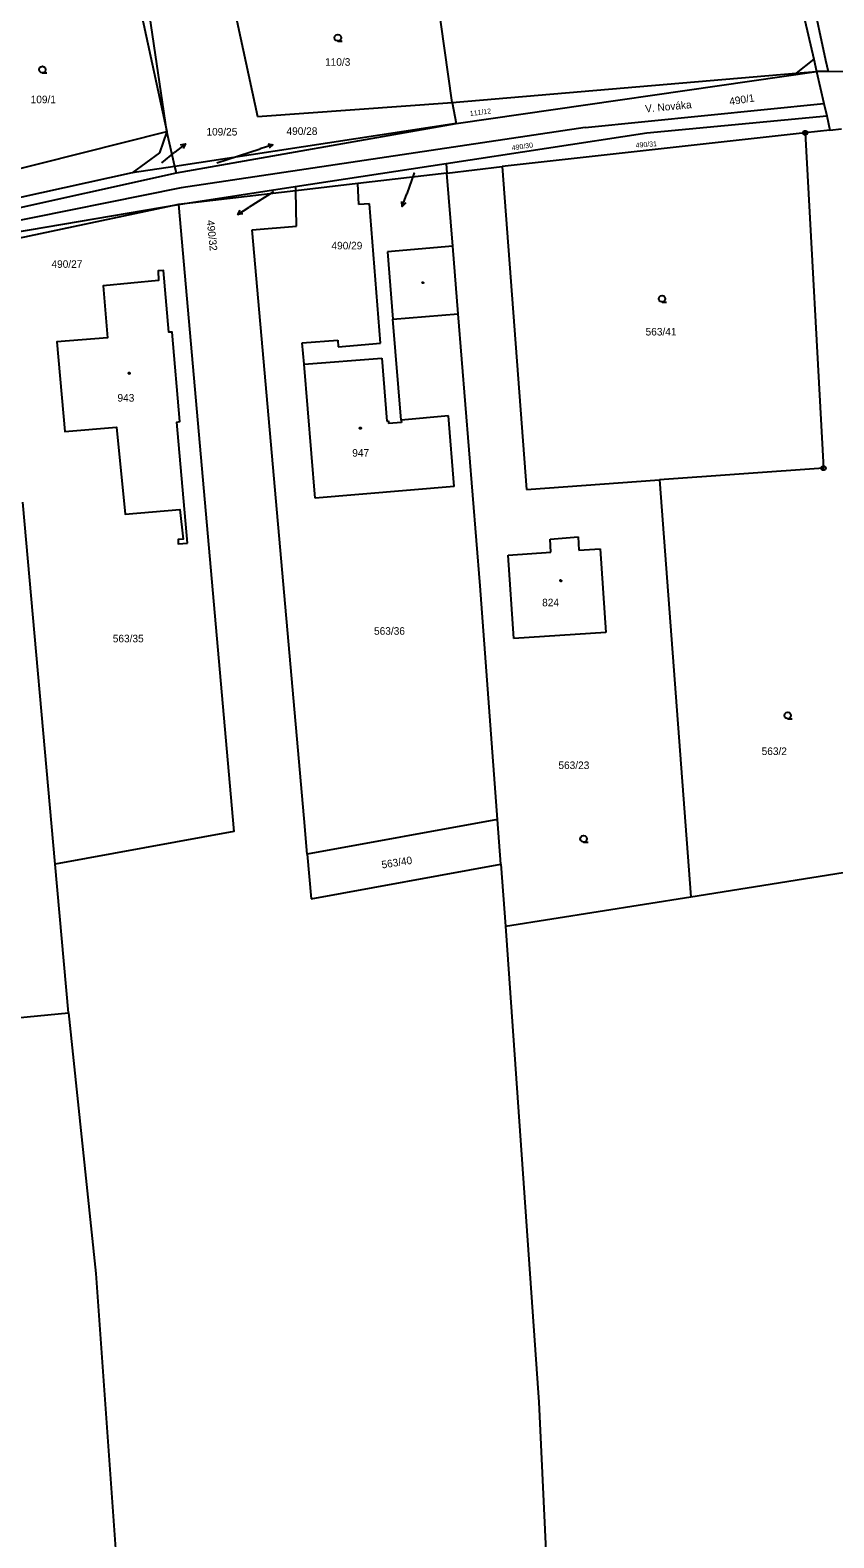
# Model space of a CAD drawing. Extents: x -757994 to -755874, y -1047691 to -1046119.
# Drawn here: x -756494 to -756403.6, y -1047340 to -1047170.3 of the extents above; entities that cross this region are included whole.
import ezdxf

# ---------------------------------------------------------------- set-up
doc = ezdxf.new("R2010")
doc.units = 0
doc.layers.add('katastrální mapa', color=7, linetype='Continuous')

msp = doc.modelspace()

# ---------------------------------------------------------------- linework, layer by layer
at = {"layer": 'katastrální mapa'}
for p, q in [((-756421.74, -1047093.61), (-756404.48, -1047173.68)), ((-756478.61, -1047181.72), (-756483.58, -1047148.25)), ((-756446.49, -1047178.44), (-756449.5, -1047157.11)), ((-756408.78, -1047160.95), (-756405.8, -1047173.57)), ((-756471.97, -1047163.57), (-756468.42, -1047180.02)), ((-756482.25, -1047165), (-756478.61, -1047181.72)), ((-756405.8, -1047173.57), (-756407.81, -1047175.15)), ((-756405.8, -1047173.57), (-756405.49, -1047174.95)), ((-756404.48, -1047173.68), (-756404.2, -1047174.96)), ((-756446.49, -1047178.44), (-756407.81, -1047175.15)), ((-756446.07, -1047180.81), (-756405.49, -1047174.95)), ((-756407.81, -1047175.15), (-756405.49, -1047174.95)), ((-756404.2, -1047174.96), (-756405.49, -1047174.95)), ((-756405.49, -1047174.95), (-756404.67, -1047178.57)), ((-756397.11, -1047175.01), (-756404.2, -1047174.96)), ((-756468.42, -1047180.02), (-756446.49, -1047178.44)), ((-756446.49, -1047178.44), (-756446.07, -1047180.81)), ((-756431.54, -1047181.25), (-756404.67, -1047178.57)), ((-756404.67, -1047178.57), (-756404.36, -1047179.96)), ((-756424.59, -1047181.87), (-756404.36, -1047179.96)), ((-756404.36, -1047179.96), (-756403.99, -1047181.57)), ((-756503.24, -1047187.93), (-756478.61, -1047181.72)), ((-756478.61, -1047181.72), (-756479.44, -1047184.1)), ((-756477.7, -1047185.65), (-756478.61, -1047181.72)), ((-756446.07, -1047180.81), (-756477.7, -1047185.65)), ((-756477.54, -1047186.35), (-756446.07, -1047180.81)), ((-756431.54, -1047181.25), (-756477.02, -1047188.04)), ((-756447.19, -1047185.32), (-756424.59, -1047181.87)), ((-756406.78, -1047181.88), (-756440.87, -1047185.66)), ((-756406.84, -1047181.88), (-756406.72, -1047181.88)), ((-756403.99, -1047181.57), (-756406.78, -1047181.88)), ((-756406.78, -1047181.88), (-756404.71, -1047219.6)), ((-756403.99, -1047181.57), (-756402.69, -1047181.43)), ((-756479.44, -1047184.1), (-756482.5, -1047186.38)), ((-756479.18, -1047185.24), (-756477.7, -1047184.05)), ((-756476.53, -1047183.11), (-756477.7, -1047184.05)), ((-756472.98, -1047185.23), (-756468.12, -1047183.66)), ((-756466.69, -1047183.2), (-756468.12, -1047183.66)), ((-756477.7, -1047185.65), (-756482.5, -1047186.38)), ((-756477.54, -1047186.35), (-756477.7, -1047185.65)), ((-756464.18, -1047187.91), (-756447.19, -1047185.32)), ((-756447.19, -1047185.32), (-756447.1, -1047186.39)), ((-756447.1, -1047186.39), (-756440.87, -1047185.66)), ((-756440.87, -1047185.66), (-756438.15, -1047221.99)), ((-756504.27, -1047192.28), (-756477.54, -1047186.35)), ((-756482.5, -1047186.38), (-756499.54, -1047190.11)), ((-756447.1, -1047186.39), (-756457.13, -1047187.56)), ((-756450.79, -1047186.36), (-756451.62, -1047188.73)), ((-756446.43, -1047194.63), (-756447.1, -1047186.39)), ((-756477.02, -1047188.04), (-756501.12, -1047192.94)), ((-756477.31, -1047189.92), (-756464.18, -1047187.91)), ((-756464.1, -1047188.38), (-756477.31, -1047189.92)), ((-756466.61, -1047188.49), (-756469.37, -1047190.25)), ((-756464.18, -1047187.91), (-756464.1, -1047188.38)), ((-756457.13, -1047187.56), (-756464.1, -1047188.38)), ((-756464.01, -1047192.36), (-756464.1, -1047188.38)), ((-756457, -1047189.94), (-756457.13, -1047187.56)), ((-756452.12, -1047190.15), (-756451.62, -1047188.73)), ((-756500.26, -1047193.84), (-756477.31, -1047189.92)), ((-756477.31, -1047189.92), (-756500.09, -1047194.78)), ((-756470.64, -1047191.05), (-756469.37, -1047190.25)), ((-756455.82, -1047189.85), (-756457, -1047189.94)), ((-756454.56, -1047205.55), (-756455.82, -1047189.85)), ((-756469.03, -1047192.79), (-756464.01, -1047192.36)), ((-756463.18, -1047259.03), (-756469.03, -1047192.79)), ((-756446.43, -1047194.63), (-756453.79, -1047195.24)), ((-756453.79, -1047195.24), (-756453.17, -1047202.84)), ((-756445.82, -1047202.23), (-756446.43, -1047194.63)), ((-756453.17, -1047202.84), (-756445.82, -1047202.23)), ((-756443.34, -1047232.83), (-756445.82, -1047202.23)), ((-756452.24, -1047214.18), (-756453.17, -1047202.84)), ((-756463.38, -1047205.5), (-756459.37, -1047205.18)), ((-756463.16, -1047207.9), (-756463.38, -1047205.5)), ((-756459.37, -1047205.18), (-756459.32, -1047205.93)), ((-756459.32, -1047205.93), (-756454.56, -1047205.55)), ((-756463.16, -1047207.9), (-756454.43, -1047207.21)), ((-756461.92, -1047222.99), (-756463.16, -1047207.9)), ((-756454.43, -1047207.21), (-756453.87, -1047214.31)), ((-756453.87, -1047214.31), (-756453.69, -1047214.29)), ((-756453.69, -1047214.29), (-756453.67, -1047214.56)), ((-756452.22, -1047214.47), (-756453.67, -1047214.56)), ((-756446.91, -1047213.72), (-756452.24, -1047214.18)), ((-756452.24, -1047214.18), (-756452.22, -1047214.47)), ((-756446.3, -1047221.67), (-756446.91, -1047213.72)), ((-756404.71, -1047219.6), (-756423.18, -1047220.92)), ((-756404.77, -1047219.6), (-756404.65, -1047219.6)), ((-756438.15, -1047221.99), (-756423.18, -1047220.92)), ((-756423.18, -1047220.92), (-756419.64, -1047267.82)), ((-756446.3, -1047221.67), (-756461.92, -1047222.99)), ((-756491.19, -1047264.16), (-756494.84, -1047223.43)), ((-756435.49, -1047227.58), (-756432.33, -1047227.34)), ((-756435.39, -1047229.06), (-756435.49, -1047227.58)), ((-756432.33, -1047227.34), (-756432.24, -1047228.84)), ((-756440.19, -1047229.39), (-756435.39, -1047229.06)), ((-756439.55, -1047238.78), (-756440.19, -1047229.39)), ((-756432.24, -1047228.84), (-756429.86, -1047228.67)), ((-756429.86, -1047228.67), (-756429.21, -1047238.07)), ((-756441.4, -1047259.14), (-756443.34, -1047232.83)), ((-756429.21, -1047238.07), (-756439.55, -1047238.78)), ((-756462.81, -1047263.04), (-756463.18, -1047259.03)), ((-756441.4, -1047259.14), (-756462.81, -1047263.04)), ((-756441.03, -1047264.14), (-756441.4, -1047259.14)), ((-756462.81, -1047263.04), (-756462.37, -1047268.05)), ((-756489.69, -1047280.87), (-756491.19, -1047264.16)), ((-756462.37, -1047268.05), (-756441.03, -1047264.14)), ((-756441.03, -1047264.14), (-756440.52, -1047271.13)), ((-756419.64, -1047267.82), (-756396.25, -1047264.1)), ((-756440.52, -1047271.13), (-756419.64, -1047267.82)), ((-756440.52, -1047271.13), (-756436.74, -1047324.7)), ((-756503.36, -1047282.2), (-756489.69, -1047280.87)), ((-756489.69, -1047280.87), (-756486.62, -1047310.2)), ((-756486.62, -1047310.2), (-756482.27, -1047370.79)), ((-756436.74, -1047324.7), (-756434.81, -1047366.52))]:
    msp.add_line(p, q, dxfattribs=at)
for points in [[(-756459.37, -1047171.53), (-756459.56, -1047171.48), (-756459.7, -1047171.35), (-756459.74, -1047171.16), (-756459.7, -1047170.98), (-756459.56, -1047170.84), (-756459.38, -1047170.79), (-756459.19, -1047170.84), (-756459.05, -1047170.98), (-756459.01, -1047171.17), (-756459.05, -1047171.36), (-756459.19, -1047171.49), (-756459.38, -1047171.54), (-756458.88, -1047171.54)], [(-756492.62, -1047175.12), (-756492.81, -1047175.07), (-756492.95, -1047174.94), (-756492.99, -1047174.75), (-756492.95, -1047174.57), (-756492.81, -1047174.43), (-756492.62, -1047174.38), (-756492.44, -1047174.43), (-756492.3, -1047174.57), (-756492.26, -1047174.76), (-756492.3, -1047174.95), (-756492.44, -1047175.08), (-756492.63, -1047175.13), (-756492.13, -1047175.13)], [(-756477.08, -1047183.23), (-756476.53, -1047183.11), (-756476.76, -1047183.62)], [(-756467.25, -1047183.11), (-756466.69, -1047183.2), (-756467.09, -1047183.59)], [(-756477.31, -1047189.92), (-756471.08, -1047260.48), (-756491.19, -1047264.16)], [(-756470.08, -1047191), (-756470.64, -1047191.05), (-756470.35, -1047190.58)], [(-756451.71, -1047189.76), (-756452.12, -1047190.15), (-756452.19, -1047189.59)], [(-756422.88, -1047200.9), (-756423.07, -1047200.85), (-756423.21, -1047200.72), (-756423.26, -1047200.53), (-756423.21, -1047200.35), (-756423.07, -1047200.21), (-756422.89, -1047200.16), (-756422.7, -1047200.21), (-756422.57, -1047200.35), (-756422.52, -1047200.54), (-756422.57, -1047200.73), (-756422.7, -1047200.86), (-756422.89, -1047200.91), (-756422.39, -1047200.91)], [(-756408.74, -1047247.79), (-756408.93, -1047247.74), (-756409.07, -1047247.61), (-756409.11, -1047247.42), (-756409.07, -1047247.24), (-756408.93, -1047247.1), (-756408.74, -1047247.05), (-756408.56, -1047247.1), (-756408.43, -1047247.24), (-756408.38, -1047247.43), (-756408.43, -1047247.62), (-756408.56, -1047247.75), (-756408.75, -1047247.8), (-756408.25, -1047247.8)], [(-756431.71, -1047261.67), (-756431.9, -1047261.62), (-756432.03, -1047261.49), (-756432.09, -1047261.3), (-756432.03, -1047261.12), (-756431.9, -1047260.98), (-756431.72, -1047260.93), (-756431.53, -1047260.98), (-756431.4, -1047261.12), (-756431.35, -1047261.31), (-756431.4, -1047261.5), (-756431.53, -1047261.63), (-756431.72, -1047261.68), (-756431.22, -1047261.68)]]:
    msp.add_lwpolyline(points, dxfattribs=at)
for points in [[(-756406.71, -1047181.64), (-756406.58, -1047181.73), (-756406.53, -1047181.88), (-756406.58, -1047182.02), (-756406.71, -1047182.11), (-756406.86, -1047182.11), (-756406.99, -1047182.02), (-756407.04, -1047181.88), (-756406.99, -1047181.73), (-756406.86, -1047181.64)], [(-756476.3, -1047228.03), (-756477.49, -1047214.44), (-756477.14, -1047214.36), (-756478.03, -1047204.28), (-756478.39, -1047204.31), (-756479, -1047197.34), (-756479.6, -1047197.39), (-756479.56, -1047198.48), (-756485.79, -1047199.09), (-756485.31, -1047204.95), (-756491.01, -1047205.38), (-756490.1, -1047215.47), (-756484.29, -1047215), (-756483.29, -1047224.77), (-756477.14, -1047224.26), (-756476.78, -1047227.57), (-756477.35, -1047227.63), (-756477.35, -1047228.12)], [(-756449.76, -1047198.66), (-756449.71, -1047198.73), (-756449.76, -1047198.8), (-756449.85, -1047198.8), (-756449.89, -1047198.73), (-756449.85, -1047198.66)], [(-756482.86, -1047208.84), (-756482.81, -1047208.85), (-756482.78, -1047208.89), (-756482.77, -1047208.92), (-756482.78, -1047208.97), (-756482.83, -1047209), (-756482.86, -1047209.01), (-756482.91, -1047208.99), (-756482.94, -1047208.96), (-756482.95, -1047208.92), (-756482.94, -1047208.88), (-756482.9, -1047208.84)], [(-756456.84, -1047215.01), (-756456.79, -1047215.02), (-756456.76, -1047215.07), (-756456.75, -1047215.1), (-756456.76, -1047215.15), (-756456.8, -1047215.18), (-756456.84, -1047215.19), (-756456.89, -1047215.17), (-756456.92, -1047215.14), (-756456.93, -1047215.1), (-756456.92, -1047215.05), (-756456.88, -1047215.02)], [(-756404.64, -1047219.36), (-756404.51, -1047219.45), (-756404.46, -1047219.6), (-756404.51, -1047219.74), (-756404.64, -1047219.83), (-756404.79, -1047219.83), (-756404.92, -1047219.74), (-756404.97, -1047219.6), (-756404.92, -1047219.45), (-756404.79, -1047219.36)], [(-756434.28, -1047232.18), (-756434.23, -1047232.19), (-756434.21, -1047232.23), (-756434.2, -1047232.26), (-756434.21, -1047232.3), (-756434.25, -1047232.34), (-756434.28, -1047232.35), (-756434.33, -1047232.33), (-756434.35, -1047232.3), (-756434.36, -1047232.26), (-756434.35, -1047232.22), (-756434.32, -1047232.18)]]:
    msp.add_lwpolyline(points, close=True, dxfattribs=at)

# ---------------------------------------------------------------- texts
for s, height, p in [('110/3', 0.85, (-756460.81, -1047174.32)), ('109/1', 0.85, (-756493.94, -1047178.54)), ('109/25', 0.85, (-756474.16, -1047182.17)), ('490/28', 0.85, (-756465.15, -1047182.1)), ('109/25', 0.05, (-756479.3, -1047185.24)), ('490/28', 0.05, (-756473.1, -1047185.23)), ('490/29', 0.05, (-756450.91, -1047186.36)), ('490/29', 0.85, (-756460.09, -1047194.98)), ('490/27', 0.85, (-756491.6, -1047197.06)), ('563/41', 0.85, (-756424.74, -1047204.67)), ('943', 0.85, (-756484.17, -1047212.11)), ('947', 0.85, (-756457.75, -1047218.3)), ('824', 0.85, (-756436.38, -1047235.14)), ('563/35', 0.85, (-756484.7, -1047239.19)), ('563/36', 0.85, (-756455.3, -1047238.34)), ('563/2', 0.85, (-756411.68, -1047251.87)), ('563/23', 0.85, (-756434.55, -1047253.45))]:
    msp.add_text(s, height=height, dxfattribs=at).set_placement(p)
for s, height, rotation, p in [('V. Nováka', 0.85, 5.3858, (-756424.75, -1047179.58)), ('490/1', 0.85, 8.8236, (-756415.25, -1047178.77)), ('111/12', 0.57, 7.3912, (-756444.48, -1047179.99)), ('490/30', 0.57, 8.4225, (-756439.76, -1047183.85)), ('490/31', 0.57, 4.4691, (-756425.84, -1047183.55)), ('490/32', 0.05, 275.9938, (-756466.62, -1047188.36)), ('490/32', 0.85, 275.9938, (-756474.13, -1047191.73)), ('563/40', 0.85, 8.9954, (-756454.39, -1047264.65))]:
    msp.add_text(s, height=height, rotation=rotation, dxfattribs=at).set_placement(p)

doc.saveas('drawing.dxf')
